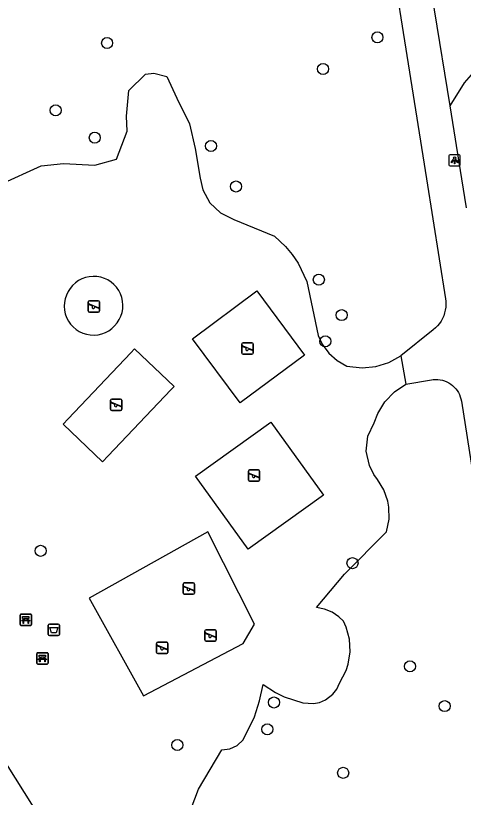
# Model space of a CAD drawing. Extents: x 160077 to 160945, y 386481 to 387498.
# Drawn here: x 160506.5 to 160546, y 386945.2 to 387014.4 of the extents above; entities that cross this region are included whole.
import ezdxf

# ---------------------------------------------------------------- set-up
doc = ezdxf.new("R2010")
doc.units = 0
for name, color, linetype in [('IMGEO_Afvalbak', 7, 'Continuous'), ('IMGEO_Bank', 7, 'Continuous'), ('IMGEO_Boom', 7, 'Continuous'), ('IMGEO_Groenvoorziening', 7, 'Continuous'), ('IMGEO_Lichtpunt', 7, 'Continuous'), ('IMGEO_Speelvoorziening', 7, 'Continuous'), ('IMGEO_Voetpad_open', 7, 'Continuous')]:
    doc.layers.add(name, color=color, linetype=linetype)

msp = doc.modelspace()

# ---------------------------------------------------------------- linework, layer by layer
at = {"layer": 'IMGEO_Afvalbak'}
for p, q in [((160509.347, 386959.672), (160509.347, 386960.472)), ((160509.347, 386960.472), (160509.347, 386959.672)), ((160509.447, 386960.572), (160510.237, 386960.572)), ((160510.237, 386960.572), (160509.447, 386960.572)), ((160510.337, 386960.472), (160510.337, 386959.672)), ((160510.337, 386959.672), (160510.337, 386960.472)), ((160510.237, 386959.572), (160509.447, 386959.572)), ((160509.447, 386959.572), (160510.237, 386959.572))]:
    msp.add_line(p, q, dxfattribs=at)
msp.add_lwpolyline([(160509.49, 386960.286), (160510.194, 386960.286), (160510.045, 386959.816), (160509.639, 386959.816), (160509.49, 386960.286)], dxfattribs=at)
for centre, start, end in [((160509.447, 386960.472), 90, 180), ((160509.447, 386960.472), 90, 180), ((160510.237, 386960.472), 0, 90), ((160510.237, 386960.472), 360, 90), ((160509.447, 386959.672), 180, 270), ((160509.447, 386959.672), 180, 270), ((160510.237, 386959.672), 270, 0), ((160510.237, 386959.672), 270, 0)]:
    msp.add_arc(centre, 0.1, start, end, dxfattribs=at)
at = {"layer": 'IMGEO_Bank'}
for p, q in [((160506.865, 386960.536), (160506.865, 386961.377)), ((160506.865, 386961.377), (160506.865, 386960.536)), ((160506.94, 386961.461), (160507.781, 386961.461)), ((160507.781, 386961.461), (160506.94, 386961.461)), ((160507.174, 386960.967), (160507.174, 386961.073)), ((160507.218, 386961.073), (160507.218, 386960.967)), ((160507.506, 386961.079), (160507.224, 386961.079)), ((160507.224, 386960.961), (160507.506, 386960.961)), ((160507.512, 386960.967), (160507.512, 386961.073)), ((160507.556, 386961.073), (160507.556, 386960.967)), ((160507.865, 386961.386), (160507.865, 386960.545)), ((160507.865, 386960.545), (160507.865, 386961.386)), ((160507.79, 386960.461), (160506.949, 386960.461)), ((160506.949, 386960.461), (160507.79, 386960.461)), ((160507.562, 386960.859), (160507.169, 386960.859)), ((160508.329, 386957.121), (160508.329, 386957.962)), ((160508.329, 386957.962), (160508.329, 386957.121)), ((160508.404, 386958.046), (160509.245, 386958.046)), ((160509.245, 386958.046), (160508.404, 386958.046)), ((160508.638, 386957.552), (160508.638, 386957.658)), ((160508.682, 386957.658), (160508.682, 386957.552)), ((160508.97, 386957.664), (160508.688, 386957.664)), ((160508.688, 386957.546), (160508.97, 386957.546)), ((160508.976, 386957.552), (160508.976, 386957.658)), ((160509.02, 386957.658), (160509.02, 386957.552)), ((160509.329, 386957.971), (160509.329, 386957.13)), ((160509.329, 386957.13), (160509.329, 386957.971)), ((160509.254, 386957.046), (160508.413, 386957.046)), ((160508.413, 386957.046), (160509.254, 386957.046)), ((160509.026, 386957.444), (160508.633, 386957.444))]:
    msp.add_line(p, q, dxfattribs=at)
for points in [[(160507.112, 386960.859), (160506.97, 386960.859), (160507.082, 386960.961), (160507.168, 386960.961)], [(160507.168, 386961.079), (160507.082, 386961.079), (160507.082, 386961.24), (160507.645, 386961.24), (160507.645, 386961.079), (160507.562, 386961.079)], [(160507.562, 386960.961), (160507.645, 386960.961), (160507.757, 386960.859), (160507.618, 386960.859)], [(160507.162, 386960.852), (160507.162, 386960.645), (160507.119, 386960.645), (160507.119, 386960.852)], [(160507.612, 386960.852), (160507.612, 386960.645), (160507.568, 386960.645), (160507.568, 386960.852)], [(160508.576, 386957.444), (160508.434, 386957.444), (160508.546, 386957.546), (160508.632, 386957.546)], [(160508.632, 386957.664), (160508.546, 386957.664), (160508.546, 386957.825), (160509.109, 386957.825), (160509.109, 386957.664), (160509.026, 386957.664)], [(160509.026, 386957.546), (160509.109, 386957.546), (160509.221, 386957.444), (160509.082, 386957.444)], [(160508.626, 386957.437), (160508.626, 386957.23), (160508.583, 386957.23), (160508.583, 386957.437)], [(160509.076, 386957.437), (160509.076, 386957.23), (160509.032, 386957.23), (160509.032, 386957.437)]]:
    msp.add_lwpolyline(points, dxfattribs=at)
for centre, radius, start, end in [((160506.943, 386961.383), 0.0779, 92.4484, 184.28452), ((160506.943, 386961.383), 0.0779, 92.4484, 184.28452), ((160507.167, 386961.072), 0.00671, 2.89567, 87.10433), ((160507.167, 386960.968), 0.00671, 272.89567, 357.10433), ((160507.224, 386961.072), 0.00671, 92.89567, 177.10433), ((160507.224, 386960.968), 0.00671, 182.89567, 267.10433), ((160507.506, 386961.072), 0.00671, 2.89567, 87.10433), ((160507.506, 386960.968), 0.00671, 272.89567, 357.10433), ((160507.563, 386961.072), 0.00671, 92.89567, 177.10433), ((160507.563, 386960.968), 0.00671, 182.89567, 267.10433), ((160507.787, 386961.383), 0.0779, 2.4484, 94.28452), ((160507.787, 386961.383), 0.0779, 2.4484, 94.28452), ((160506.943, 386960.539), 0.0779, 182.4484, 274.28452), ((160506.943, 386960.539), 0.0779, 182.4484, 274.28452), ((160507.112, 386960.852), 0.00671, 2.89567, 87.10433), ((160507.169, 386960.852), 0.00671, 92.89567, 177.10433), ((160507.561, 386960.852), 0.00671, 2.89567, 87.10433), ((160507.618, 386960.852), 0.00671, 92.89567, 177.10433), ((160507.787, 386960.539), 0.0779, 272.4484, 4.28452), ((160507.787, 386960.539), 0.0779, 272.4484, 4.28452), ((160508.407, 386957.968), 0.0779, 92.4484, 184.28452), ((160508.407, 386957.968), 0.0779, 92.4484, 184.28452), ((160508.631, 386957.657), 0.00671, 2.89567, 87.10433), ((160508.631, 386957.553), 0.00671, 272.89567, 357.10433), ((160508.688, 386957.657), 0.00671, 92.89567, 177.10433), ((160508.688, 386957.553), 0.00671, 182.89567, 267.10433), ((160508.97, 386957.657), 0.00671, 2.89567, 87.10433), ((160508.97, 386957.553), 0.00671, 272.89567, 357.10433), ((160509.027, 386957.657), 0.00671, 92.89567, 177.10433), ((160509.027, 386957.553), 0.00671, 182.89567, 267.10433), ((160509.251, 386957.968), 0.0779, 2.4484, 94.28452), ((160509.251, 386957.968), 0.0779, 2.4484, 94.28452), ((160508.407, 386957.124), 0.0779, 182.4484, 274.28452), ((160508.407, 386957.124), 0.0779, 182.4484, 274.28452), ((160508.576, 386957.437), 0.00671, 2.89567, 87.10433), ((160508.633, 386957.437), 0.00671, 92.89567, 177.10433), ((160509.025, 386957.437), 0.00671, 2.89567, 87.10433), ((160509.082, 386957.437), 0.00671, 92.89567, 177.10433), ((160509.251, 386957.124), 0.0779, 272.4484, 4.28452), ((160509.251, 386957.124), 0.0779, 272.4484, 4.28452)]:
    msp.add_arc(centre, radius, start, end, dxfattribs=at)
at = {"layer": 'IMGEO_Boom'}
for centre in [(160538.449, 387012.51), (160514.552, 387012.008), (160533.644, 387009.717), (160509.999, 387006.058), (160513.463, 387003.628), (160523.728, 387002.902), (160525.949, 386999.312), (160533.267, 386991.058), (160535.292, 386987.929), (160533.84, 386985.611), (160508.672, 386967.064), (160536.242, 386965.974), (160541.326, 386956.84), (160529.301, 386953.642), (160544.398, 386953.321), (160528.714, 386951.267), (160520.753, 386949.871), (160535.418, 386947.413)]:
    msp.add_circle(centre, 0.489, dxfattribs=at)
at = {"layer": 'IMGEO_Groenvoorziening'}
for points in [[(160544.866, 387006.442), (160546.131, 387008.499), (160547.187, 387009.662), (160548.349, 387010.719), (160549.934, 387011.67), (160551.729, 387012.516), (160553.42, 387013.256), (160553.596, 387013.319)], [(160505.071, 386999.494), (160508.716, 387001.132), (160510.692, 387001.352), (160513.475, 387001.205), (160515.378, 387001.718), (160516.33, 387004.207), (160516.257, 387005.525), (160516.477, 387007.795), (160517.941, 387009.259), (160518.673, 387009.332), (160519.845, 387009.04), (160520.723, 387007.136), (160521.821, 387004.866), (160522.334, 387002.67), (160522.788, 387000.053), (160523.008, 386999.023), (160523.624, 386997.871), (160524.565, 386996.966), (160525.74, 386996.396), (160529.34, 386994.901), (160530.328, 386993.996), (160530.916, 386993.297), (160531.428, 386992.54), (160532.202, 386990.888), (160533.213, 386986.117), (160533.573, 386985.355), (160534.158, 386984.562), (160534.895, 386983.909), (160535.752, 386983.423), (160537.105, 386983.254), (160538.306, 386983.373), (160539.455, 386983.74), (160540.503, 386984.337)], [(160526.308, 386980.157), (160522.095, 386985.834), (160527.793, 386990.062), (160532.006, 386984.385), (160526.308, 386980.157)], [(160520.191, 386981.318), (160520.48, 386981.623), (160516.977, 386984.939), (160516.657, 386984.6), (160511.116, 386978.746), (160510.657, 386978.262), (160514.152, 386974.954), (160514.637, 386975.465), (160520.191, 386981.318)], [(160521.658, 386943.406), (160522.639, 386945.96), (160524.68, 386949.437), (160525.398, 386949.525), (160526.053, 386949.83), (160526.582, 386950.322), (160527.574, 386952.373), (160528.037, 386953.782), (160528.35, 386955.232), (160529.427, 386954.513), (160530.202, 386954.132), (160531.849, 386953.622), (160532.788, 386953.538), (160533.339, 386953.646), (160533.855, 386953.865), (160534.517, 386954.382), (160534.854, 386954.83), (160535.091, 386955.339), (160535.693, 386956.486), (160535.864, 386957.019), (160536.034, 386958.123), (160535.971, 386959.239), (160535.677, 386960.317), (160535.447, 386960.827), (160535.039, 386961.234), (160534.443, 386961.638), (160533.776, 386961.909), (160533.068, 386962.035), (160535.533, 386965.005), (160539.258, 386968.744), (160539.479, 386969.854), (160539.459, 386970.923), (160539.365, 386971.45), (160539.015, 386972.46), (160538.463, 386973.376), (160538.13, 386973.824), (160537.734, 386974.609), (160537.466, 386975.897), (160537.608, 386977.204), (160538.148, 386978.404), (160538.475, 386979.232), (160539.116, 386980.259), (160539.955, 386981.13), (160540.958, 386981.807)], [(160522.375, 386973.662), (160529.034, 386978.456), (160533.687, 386971.993), (160527.028, 386967.199), (160522.375, 386973.662)], [(160527.589, 386960.587), (160523.445, 386968.736), (160512.951, 386962.865), (160513.069, 386962.665), (160517.773, 386954.231), (160526.567, 386958.874), (160527.589, 386960.587)]]:
    msp.add_lwpolyline(points, dxfattribs=at)
for centre, start, end in [((160513.371, 386988.78), 323.24058, 144.06518), ((160513.338, 386988.735), 142.8006, 324.50516)]:
    msp.add_arc(centre, 2.576, start, end, dxfattribs=at)
at = {"layer": 'IMGEO_Lichtpunt'}
for p, q in [((160544.772, 387002.029), (160544.772, 387001.222)), ((160544.772, 387002.029), (160544.772, 387001.222)), ((160545.674, 387002.124), (160544.866, 387002.124)), ((160545.674, 387002.124), (160544.866, 387002.124)), ((160545.768, 387001.222), (160545.768, 387002.029)), ((160545.768, 387001.222), (160545.768, 387002.029)), ((160544.866, 387001.128), (160545.674, 387001.128)), ((160544.866, 387001.128), (160545.674, 387001.128))]:
    msp.add_line(p, q, dxfattribs=at)
for points in [[(160545.146, 387001.693), (160545.185, 387001.665), (160544.997, 387001.403), (160544.959, 387001.43), (160545.146, 387001.693)], [(160545.248, 387001.645), (160545.295, 387001.645), (160545.295, 387001.323), (160545.248, 387001.323), (160545.248, 387001.645)], [(160545.358, 387001.665), (160545.396, 387001.692), (160545.583, 387001.43), (160545.544, 387001.402), (160545.358, 387001.665)]]:
    msp.add_lwpolyline(points, dxfattribs=at)
msp.add_circle((160545.271, 387001.827), 0.0994, dxfattribs=at)
for centre, start, end in [((160544.866, 387002.029), 90, 180), ((160544.866, 387002.029), 90, 180), ((160545.674, 387002.029), 0, 90), ((160545.674, 387002.029), 0, 90), ((160544.866, 387001.222), 180, 270), ((160544.866, 387001.222), 180, 270), ((160545.674, 387001.222), 270, 0), ((160545.674, 387001.222), 270, 360)]:
    msp.add_arc(centre, 0.0946, start, end, dxfattribs=at)
at = {"layer": 'IMGEO_Speelvoorziening'}
for p, q in [((160512.885, 386988.3), (160512.885, 386989.1)), ((160512.885, 386989.1), (160512.885, 386988.3)), ((160513.268, 386988.728), (160512.929, 386988.865)), ((160512.954, 386988.925), (160513.83, 386988.572)), ((160512.985, 386989.2), (160513.775, 386989.2)), ((160513.775, 386989.2), (160512.985, 386989.2)), ((160513.806, 386988.512), (160513.466, 386988.649)), ((160513.875, 386989.1), (160513.875, 386988.3)), ((160513.875, 386988.3), (160513.875, 386989.1)), ((160513.775, 386988.2), (160512.985, 386988.2)), ((160512.985, 386988.2), (160513.775, 386988.2)), ((160526.469, 386984.574), (160526.469, 386985.374)), ((160526.469, 386985.374), (160526.469, 386984.574)), ((160526.538, 386985.199), (160527.414, 386984.846)), ((160526.569, 386985.474), (160527.359, 386985.474)), ((160527.359, 386985.474), (160526.569, 386985.474)), ((160527.459, 386985.374), (160527.459, 386984.574)), ((160527.459, 386984.574), (160527.459, 386985.374)), ((160526.852, 386985.002), (160526.513, 386985.139)), ((160527.359, 386984.474), (160526.569, 386984.474)), ((160526.569, 386984.474), (160527.359, 386984.474)), ((160527.39, 386984.786), (160527.05, 386984.923)), ((160514.859, 386979.599), (160514.859, 386980.399)), ((160514.859, 386980.399), (160514.859, 386979.599)), ((160514.959, 386980.499), (160515.749, 386980.499)), ((160515.749, 386980.499), (160514.959, 386980.499)), ((160515.849, 386980.399), (160515.849, 386979.599)), ((160515.849, 386979.599), (160515.849, 386980.399)), ((160515.242, 386980.027), (160514.903, 386980.164)), ((160514.928, 386980.224), (160515.804, 386979.871)), ((160515.78, 386979.811), (160515.44, 386979.948)), ((160515.749, 386979.499), (160514.959, 386979.499)), ((160514.959, 386979.499), (160515.749, 386979.499)), ((160527.041, 386973.322), (160527.041, 386974.122)), ((160527.041, 386974.122), (160527.041, 386973.322)), ((160527.141, 386974.222), (160527.931, 386974.222)), ((160527.931, 386974.222), (160527.141, 386974.222)), ((160528.031, 386974.122), (160528.031, 386973.322)), ((160528.031, 386973.322), (160528.031, 386974.122)), ((160527.424, 386973.75), (160527.085, 386973.887)), ((160527.11, 386973.947), (160527.986, 386973.594)), ((160527.962, 386973.534), (160527.622, 386973.671)), ((160527.931, 386973.222), (160527.141, 386973.222)), ((160527.141, 386973.222), (160527.931, 386973.222)), ((160521.272, 386963.322), (160521.272, 386964.122)), ((160521.272, 386964.122), (160521.272, 386963.322)), ((160521.655, 386963.75), (160521.316, 386963.887)), ((160521.341, 386963.947), (160522.217, 386963.594)), ((160521.372, 386964.222), (160522.162, 386964.222)), ((160522.162, 386964.222), (160521.372, 386964.222)), ((160522.262, 386964.122), (160522.262, 386963.322)), ((160522.262, 386963.322), (160522.262, 386964.122)), ((160522.162, 386963.222), (160521.372, 386963.222)), ((160521.372, 386963.222), (160522.162, 386963.222)), ((160522.193, 386963.534), (160521.853, 386963.671)), ((160523.201, 386959.178), (160523.201, 386959.978)), ((160523.201, 386959.978), (160523.201, 386959.178)), ((160523.584, 386959.606), (160523.245, 386959.743)), ((160523.27, 386959.803), (160524.146, 386959.45)), ((160523.301, 386960.078), (160524.091, 386960.078)), ((160524.091, 386960.078), (160523.301, 386960.078)), ((160524.191, 386959.978), (160524.191, 386959.178)), ((160524.191, 386959.178), (160524.191, 386959.978)), ((160518.932, 386958.076), (160518.932, 386958.876)), ((160518.932, 386958.876), (160518.932, 386958.076)), ((160519.032, 386958.976), (160519.822, 386958.976)), ((160519.822, 386958.976), (160519.032, 386958.976)), ((160519.922, 386958.876), (160519.922, 386958.076)), ((160519.922, 386958.076), (160519.922, 386958.876)), ((160524.091, 386959.078), (160523.301, 386959.078)), ((160523.301, 386959.078), (160524.091, 386959.078)), ((160524.122, 386959.39), (160523.782, 386959.527)), ((160519.315, 386958.504), (160518.976, 386958.641)), ((160519.001, 386958.701), (160519.877, 386958.348)), ((160519.853, 386958.288), (160519.513, 386958.425)), ((160519.822, 386957.976), (160519.032, 386957.976)), ((160519.032, 386957.976), (160519.822, 386957.976))]:
    msp.add_line(p, q, dxfattribs=at)
for centre, radius, start, end in [((160512.985, 386989.1), 0.1, 90, 180), ((160512.985, 386989.1), 0.1, 90, 180), ((160512.942, 386988.895), 0.0327, 68.07798, 248.07798), ((160513.347, 386988.638), 0.12, 130.99278, 5.16318), ((160513.775, 386989.1), 0.1, 0, 90), ((160513.775, 386989.1), 0.1, 360, 90), ((160512.985, 386988.3), 0.1, 180, 270), ((160512.985, 386988.3), 0.1, 180, 270), ((160513.775, 386988.3), 0.1, 270, 0), ((160513.775, 386988.3), 0.1, 270, 0), ((160513.818, 386988.542), 0.0327, 248.07798, 68.07798), ((160526.569, 386985.374), 0.1, 90, 180), ((160526.569, 386985.374), 0.1, 90, 180), ((160526.526, 386985.169), 0.0327, 68.07798, 248.07798), ((160527.359, 386985.374), 0.1, 0, 90), ((160527.359, 386985.374), 0.1, 360, 90), ((160526.569, 386984.574), 0.1, 180, 270), ((160526.569, 386984.574), 0.1, 180, 270), ((160526.931, 386984.912), 0.12, 130.99278, 5.16318), ((160527.359, 386984.574), 0.1, 270, 0), ((160527.359, 386984.574), 0.1, 270, 0), ((160527.402, 386984.816), 0.0327, 248.07798, 68.07798), ((160514.959, 386980.399), 0.1, 90, 180), ((160514.959, 386980.399), 0.1, 90, 180), ((160515.749, 386980.399), 0.1, 0, 90), ((160515.749, 386980.399), 0.1, 360, 90), ((160514.916, 386980.194), 0.0327, 68.07798, 248.07798), ((160515.321, 386979.937), 0.12, 130.99278, 5.16318), ((160515.792, 386979.841), 0.0327, 248.07798, 68.07798), ((160514.959, 386979.599), 0.1, 180, 270), ((160514.959, 386979.599), 0.1, 180, 270), ((160515.749, 386979.599), 0.1, 270, 0), ((160515.749, 386979.599), 0.1, 270, 0), ((160527.141, 386974.122), 0.1, 90, 180), ((160527.141, 386974.122), 0.1, 90, 180), ((160527.931, 386974.122), 0.1, 0, 90), ((160527.931, 386974.122), 0.1, 360, 90), ((160527.098, 386973.917), 0.0327, 68.07798, 248.07798), ((160527.503, 386973.66), 0.12, 130.99278, 5.16318), ((160527.974, 386973.564), 0.0327, 248.07798, 68.07798), ((160527.141, 386973.322), 0.1, 180, 270), ((160527.141, 386973.322), 0.1, 180, 270), ((160527.931, 386973.322), 0.1, 270, 0), ((160527.931, 386973.322), 0.1, 270, 0), ((160521.372, 386964.122), 0.1, 90, 180), ((160521.372, 386964.122), 0.1, 90, 180), ((160521.329, 386963.917), 0.0327, 68.07798, 248.07798), ((160521.734, 386963.66), 0.12, 130.99278, 5.16318), ((160522.162, 386964.122), 0.1, 0, 90), ((160522.162, 386964.122), 0.1, 360, 90), ((160521.372, 386963.322), 0.1, 180, 270), ((160521.372, 386963.322), 0.1, 180, 270), ((160522.162, 386963.322), 0.1, 270, 0), ((160522.162, 386963.322), 0.1, 270, 0), ((160522.205, 386963.564), 0.0327, 248.07798, 68.07798), ((160523.301, 386959.978), 0.1, 90, 180), ((160523.301, 386959.978), 0.1, 90, 180), ((160523.258, 386959.773), 0.0327, 68.07798, 248.07798), ((160523.663, 386959.516), 0.12, 130.99278, 5.16318), ((160524.091, 386959.978), 0.1, 0, 90), ((160524.091, 386959.978), 0.1, 360, 90), ((160519.032, 386958.876), 0.1, 90, 180), ((160519.032, 386958.876), 0.1, 90, 180), ((160519.822, 386958.876), 0.1, 0, 90), ((160519.822, 386958.876), 0.1, 360, 90), ((160523.301, 386959.178), 0.1, 180, 270), ((160523.301, 386959.178), 0.1, 180, 270), ((160524.091, 386959.178), 0.1, 270, 0), ((160524.091, 386959.178), 0.1, 270, 0), ((160524.134, 386959.42), 0.0327, 248.07798, 68.07798), ((160518.989, 386958.671), 0.0327, 68.07798, 248.07798), ((160519.394, 386958.414), 0.12, 130.99278, 5.16318), ((160519.865, 386958.318), 0.0327, 248.07798, 68.07798), ((160519.032, 386958.076), 0.1, 180, 270), ((160519.032, 386958.076), 0.1, 180, 270), ((160519.822, 386958.076), 0.1, 270, 0), ((160519.822, 386958.076), 0.1, 270, 0)]:
    msp.add_arc(centre, radius, start, end, dxfattribs=at)
at = {"layer": 'IMGEO_Voetpad_open'}
for points in [[(160544.866, 387006.442), (160543.501, 387014.944), (160540.129, 387035.917)], [(160538.052, 387029.808), (160542.778, 387000), (160544.462, 386989.375), (160544.488, 386989.162), (160544.498, 386988.901), (160544.484, 386988.639), (160544.447, 386988.38), (160544.388, 386988.125), (160544.305, 386987.876), (160544.201, 386987.636), (160544.076, 386987.405), (160543.931, 386987.187), (160543.767, 386986.983), (160543.585, 386986.795), (160543.387, 386986.623), (160540.503, 386984.337)], [(160464.986, 387012.914), (160478.482, 386991.392), (160529.657, 386909.949)], [(160546.316, 386997.419), (160545.901, 387000), (160544.866, 387006.442)], [(160540.503, 386984.337), (160540.958, 386981.807)], [(160540.958, 386981.807), (160543.236, 386982.196), (160543.384, 386982.216), (160543.587, 386982.229), (160543.79, 386982.223), (160543.992, 386982.198), (160544.192, 386982.156), (160544.386, 386982.097), (160544.575, 386982.02), (160544.756, 386981.926), (160544.928, 386981.817), (160545.089, 386981.693), (160545.239, 386981.555), (160545.375, 386981.404), (160545.498, 386981.241), (160545.606, 386981.069), (160545.697, 386980.887), (160545.773, 386980.698), (160545.831, 386980.503), (160545.871, 386980.303), (160555.273, 386919.963)]]:
    msp.add_lwpolyline(points, dxfattribs=at)

doc.saveas('drawing.dxf')
